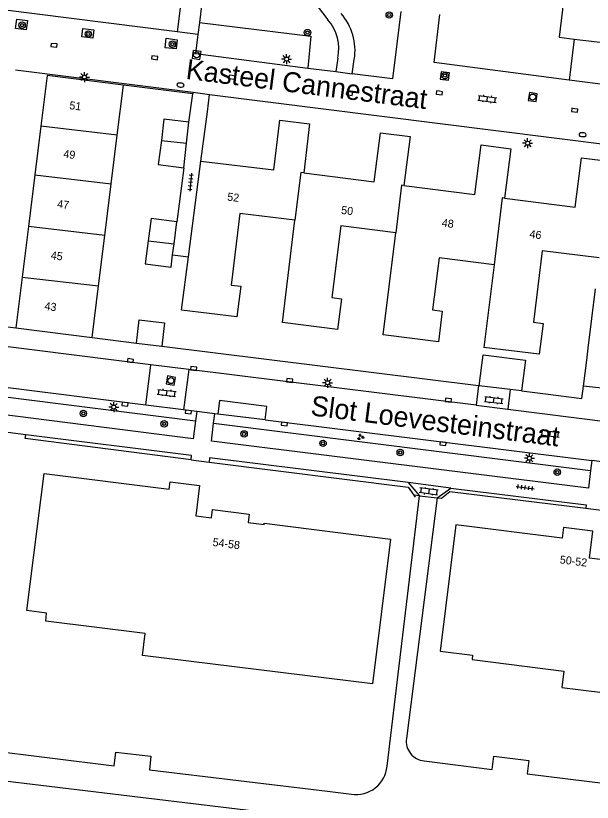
# Model space of a CAD drawing. Extents: x 131000 to 133014, y 396499 to 399001.
# Drawn here: x 131759.2 to 131831.2, y 396614.1 to 396712.4 of the extents above; entities that cross this region are included whole.
import ezdxf

# ---------------------------------------------------------------- set-up
doc = ezdxf.new("R2010")
doc.units = 0
for name, color, linetype in [('gg-afsc-erfafscheiding', 7, 'Continuous'), ('gg-afsc-hekwerk', 7, 'Continuous'), ('gg-afsc-muur', 7, 'Continuous'), ('gg-anno-huisnummerreeks BGT', 7, 'Continuous'), ('gg-anno-openbare ruimte label', 7, 'Continuous'), ('gg-bbg-bijgebouw', 7, 'Continuous'), ('gg-bbg-gedigitaliseerde bebouwing', 7, 'Continuous'), ('gg-bbg-gedigitaliseerde bijgebouw', 7, 'Continuous'), ('gg-bbg-hoofdgebouw', 7, 'Continuous'), ('gg-bbg-overig bouwwerk', 7, 'Continuous'), ('gg-bbg-tussenscheiding', 7, 'Continuous'), ('gg-knt-verharding', 7, 'Continuous'), ('gg-knt-verharding nz', 7, 'Continuous'), ('gt-grn-groengrens', 7, 'Continuous'), ('gt-grn-weggrens', 7, 'Continuous'), ('gt-symb-boom', 7, 'Continuous'), ('gt-symb-brandkraan', 7, 'Continuous'), ('gt-symb-groenvak', 7, 'Continuous'), ('gt-symb-klinker verharding', 7, 'Continuous'), ('gt-symb-kolk', 7, 'Continuous'), ('gt-symb-lichtmast', 7, 'Continuous'), ('gt-symb-rioolschacht', 7, 'Continuous'), ('gt-symb-tegel verharding', 7, 'Continuous')]:
    doc.layers.add(name, color=color, linetype=linetype)

# ---------------------------------------------------------------- blocks, each defined once
blk = doc.blocks.new('gt0-KL1')
at = {"layer": 'gt-symb-klinker verharding'}
for p, q in [((-1.15, 0.3), (1.15, 0.3)), ((-1, -0.3), (-1, 0.3)), ((-0.5, 0.3), (-0.5, 0.45)), ((0, -0.3), (0, 0.3)), ((0.5, 0.3), (0.5, 0.45)), ((1, -0.3), (1, 0.3)), ((-1.15, -0.3), (1.15, -0.3)), ((-0.5, -0.45), (-0.5, -0.3)), ((0.5, -0.45), (0.5, -0.3))]:
    blk.add_line(p, q, dxfattribs=at)
blk = doc.blocks.new('gt0-TEG1')
at = {"layer": 'gt-symb-tegel verharding'}
for p, q in [((-1.125, 0), (1.125, 0)), ((-0.9, -0.25), (-0.9, 0.25)), ((-0.45, -0.25), (-0.45, 0.25)), ((0, -0.25), (0, 0.25)), ((0.45, -0.25), (0.45, 0.25)), ((0.9, -0.25), (0.9, 0.25))]:
    blk.add_line(p, q, dxfattribs=at)
blk = doc.blocks.new('gt0-LMAST')
at = {"layer": 'gt-symb-lichtmast'}
for p, q in [((-0.182, 0.173), (-0.447, 0.438)), ((-0.005, 0.246), (-0.005, 0.621)), ((0.172, 0.173), (0.437, 0.438)), ((-0.255, -0.004), (-0.63, -0.004)), ((-0.182, -0.181), (-0.447, -0.446)), ((-0.005, -0.254), (-0.005, -0.629)), ((0.437, -0.446), (0.172, -0.181)), ((0.245, -0.004), (0.62, -0.004))]:
    blk.add_line(p, q, dxfattribs=at)
blk.add_circle((-0.005, -0.004), 0.25, dxfattribs=at)
blk = doc.blocks.new('gt0-BOOM')
at = {"layer": 'gt-symb-boom'}
for radius in [0.4, 0.2]:
    blk.add_circle((0, 0), radius, dxfattribs=at)
blk = doc.blocks.new('gt0-KOLK')
at = {"layer": 'gt-symb-kolk'}
blk.add_lwpolyline([(0, 0), (0.375, 0), (0.375, 0.4), (-0.375, 0.4), (-0.375, 0), (0, 0)], dxfattribs=at)
blk = doc.blocks.new('gt0-RS')
at = {"layer": 'gt-symb-rioolschacht'}
blk.add_lwpolyline([(-0.5, -0.5), (0.5, -0.5), (0.5, 0.5), (-0.5, 0.5)], close=True, dxfattribs=at)
blk.add_circle((0, 0), 0.375, dxfattribs=at)
blk = doc.blocks.new('gt0-BR')
at = {"layer": 'gt-symb-brandkraan'}
for centre, radius, start, end in [((-0.244, 0), 0.206, 107.56694, 252.43307), ((0.599, -2.664), 3, 106.89205, 107.56694), ((0, -0.691), 0.938, 73.10799, 106.89205), ((-0.599, -2.664), 3, 72.43309, 73.10799), ((0.244, 0), 0.206, 287.56695, 72.43309), ((0.599, 2.664), 3, 252.43307, 253.10797), ((0, 0.691), 0.938, 253.10797, 286.89206), ((-0.599, 2.664), 3, 286.89206, 287.56695)]:
    blk.add_arc(centre, radius, start, end, dxfattribs=at)
blk = doc.blocks.new('gt0-GRVAK')
at = {"layer": 'gt-symb-groenvak'}
for p, q in [((-0.11, 0.189), (-0.228, 0.24)), ((-0.182, 0.153), (0.088, 0.153)), ((-0.091, 0.211), (-0.156, 0.322)), ((-0.047, 0.214), (-0.047, 0.393)), ((-0.004, 0.211), (0.061, 0.322)), ((0.015, 0.189), (0.133, 0.24)), ((0.262, -0.052), (0.197, 0.059)), ((0.305, -0.049), (0.305, 0.13)), ((0.349, -0.052), (0.414, 0.059)), ((-0.245, -0.228), (-0.363, -0.177)), ((-0.318, -0.264), (-0.047, -0.264)), ((-0.226, -0.206), (-0.291, -0.095)), ((-0.183, -0.203), (-0.183, -0.024)), ((-0.139, -0.206), (-0.074, -0.095)), ((-0.12, -0.228), (-0.002, -0.177)), ((0.243, -0.074), (0.125, -0.023)), ((0.17, -0.11), (0.441, -0.11)), ((0.368, -0.074), (0.486, -0.023))]:
    blk.add_line(p, q, dxfattribs=at)

msp = doc.modelspace()

# ---------------------------------------------------------------- linework, layer by layer
at = {"layer": 'gg-afsc-erfafscheiding'}
for p, q in [((131780.081, 396715.79), (131779.39, 396710.379)), ((131779.39, 396710.379), (131757.62, 396713.13)), ((131781.36, 396702.627), (131772.69, 396703.72)), ((131780.878, 396699.09), (131781.36, 396702.627)), ((131780.25, 396693.39), (131779.374, 396686.644)), ((131778.839, 396682.524), (131780.826, 396682.266)), ((131777.49, 396671.11), (131817.034, 396666.181)), ((131830.153, 396666.119), (131830.567, 396669.367)), ((131817.034, 396666.181), (131817.143, 396666.167)), ((131822.412, 396665.51), (131825.389, 396665.139))]:
    msp.add_line(p, q, dxfattribs=at)
msp.add_lwpolyline([(131825.389, 396665.139), (131829.955, 396664.57), (131830.153, 396666.119)], dxfattribs=at)
at = {"layer": 'gg-afsc-hekwerk'}
for p, q in [((131781.15, 396656.89), (131760.44, 396659.573)), ((131808.976, 396652.477), (131809.149, 396652.238))]:
    msp.add_line(p, q, dxfattribs=at)
for points in [[(131783.398, 396656.611), (131808.254, 396653.474), (131808.976, 396652.477)], [(131812.436, 396652.099), (131813.466, 396652.937), (131830.462, 396650.86)]]:
    msp.add_lwpolyline(points, dxfattribs=at)
at = {"layer": 'gg-afsc-muur'}
for p, q in [((131811.506, 396706.562), (131812.216, 396712.57)), ((131828.986, 396709.481), (131828.349, 396704.364)), ((131782.38, 396694.23), (131783.179, 396700.382)), ((131830.746, 396670.85), (131831.643, 396678.288)), ((131768.79, 396672.2), (131774.31, 396671.5)), ((131830.567, 396669.367), (131830.746, 396670.85))]:
    msp.add_line(p, q, dxfattribs=at)
msp.add_lwpolyline([(131828.349, 396704.364), (131828.345, 396704.328), (131811.506, 396706.562)], dxfattribs=at)
at = {"layer": 'gg-bbg-bijgebouw'}
for p, q in [((131780.878, 396699.09), (131777.76, 396699.48)), ((131774.31, 396671.5), (131777.49, 396671.11))]:
    msp.add_line(p, q, dxfattribs=at)
at = {"layer": 'gg-bbg-gedigitaliseerde bebouwing'}
msp.add_line((131818.989, 396681.279), (131817.72, 396670.95), dxfattribs=at)
msp.add_lwpolyline([(131818.989, 396681.279), (131812.108, 396682.125), (131811.31, 396675.64), (131812.51, 396675.49)], dxfattribs=at)
at = {"layer": 'gg-bbg-gedigitaliseerde bijgebouw'}
for p, q in [((131777.76, 396699.48), (131777.429, 396696.828)), ((131780.588, 396696.459), (131780.878, 396699.09)), ((131780.25, 396693.39), (131780.588, 396696.459)), ((131779.018, 396683.905), (131779.374, 396686.644)), ((131778.839, 396682.524), (131779.018, 396683.905))]:
    msp.add_line(p, q, dxfattribs=at)
for points in [[(131777.429, 396696.828), (131777.049, 396693.79), (131780.25, 396693.39)], [(131779.374, 396686.644), (131776.147, 396687.063), (131775.787, 396684.288)], [(131775.787, 396684.288), (131775.411, 396681.392), (131778.637, 396680.973), (131778.839, 396682.524)], [(131774.31, 396671.5), (131774.68, 396674.41), (131777.841, 396674.022), (131777.49, 396671.11)]]:
    msp.add_lwpolyline(points, dxfattribs=at)
at = {"layer": 'gg-bbg-hoofdgebouw'}
for p, q in [((131771.917, 396697.473), (131772.69, 396703.72)), ((131762.385, 396698.588), (131761.631, 396692.508)), ((131771.163, 396691.377), (131771.917, 396697.473)), ((131780.826, 396682.266), (131782.38, 396694.23)), ((131761.631, 396692.508), (131760.831, 396686.062)), ((131770.365, 396684.931), (131771.163, 396691.377)), ((131807.717, 396691.184), (131816.58, 396690.06)), ((131760.831, 396686.062), (131760.048, 396679.745)), ((131769.587, 396678.641), (131770.365, 396684.931)), ((131760.048, 396679.745), (131759.26, 396673.39)), ((131768.79, 396672.2), (131769.587, 396678.641)), ((131759.26, 396673.39), (131768.79, 396672.2))]:
    msp.add_line(p, q, dxfattribs=at)
for points in [[(131828.986, 396709.481), (131832.94, 396709), (131834.484, 396721.566)], [(131815.2, 396716.29), (131816.55, 396719.61), (131817.01, 396719.42), (131828.11, 396718.04), (131827.1, 396709.71), (131828.986, 396709.481)], [(131772.69, 396703.72), (131763.17, 396704.92), (131762.385, 396698.588)], [(131782.38, 396694.23), (131791.47, 396693.14), (131792.24, 396699.33), (131795.95, 396698.87), (131795.21, 396692.77)], [(131795.21, 396692.77), (131804.011, 396691.654), (131804.787, 396697.77), (131808.494, 396697.31), (131807.717, 396691.184)], [(131816.58, 396690.06), (131817.37, 396696.25), (131821.08, 396695.78), (131820.29, 396689.59)], [(131820.29, 396689.59), (131829.12, 396688.46), (131829.9, 396694.66), (131833.6, 396694.19)], [(131794.12, 396686.84), (131787.24, 396687.68), (131786.14, 396678.74), (131787.34, 396678.59), (131786.87, 396674.75), (131779.96, 396675.6), (131780.826, 396682.266)], [(131806.71, 396685.28), (131799.83, 396686.13), (131798.73, 396677.19), (131799.93, 396677.04), (131799.45, 396673.2), (131792.55, 396674.05), (131794.12, 396686.84)], [(131812.51, 396675.49), (131812.04, 396671.65), (131805.13, 396672.5), (131806.71, 396685.28)], [(131832.11, 396682.16), (131825, 396683.03), (131823.9, 396674.09), (131825.1, 396673.94), (131824.62, 396670.1), (131817.72, 396670.95)], [(131762.781, 396655.185), (131778.425, 396653.235), (131778.537, 396654.132), (131782.195, 396653.671), (131781.717, 396649.88), (131783.702, 396649.632), (131783.832, 396650.674), (131788.397, 396650.103), (131788.268, 396649.071), (131790.253, 396648.823), (131790.272, 396648.972), (131806.063, 396646.996), (131803.822, 396628.914), (131775.086, 396632.45), (131775.427, 396635.192), (131763.002, 396636.736), (131763.09, 396637.751), (131760.644, 396638.069), (131762.781, 396655.185)], [(131812.253, 396632.981), (131816.295, 396632.481), (131816.23, 396631.945), (131827.696, 396630.503), (131827.436, 396628.464), (131845.078, 396626.261), (131846.008, 396633.74), (131843.509, 396634.051), (131844.612, 396642.918), (131830.887, 396644.628), (131831.302, 396647.983), (131827.653, 396648.434), (131827.486, 396647.128), (131814.211, 396648.773), (131812.253, 396632.981)]]:
    msp.add_lwpolyline(points, dxfattribs=at)
at = {"layer": 'gg-bbg-overig bouwwerk'}
for p, q in [((131821.004, 396665.686), (131817.143, 396666.167)), ((131822.412, 396665.51), (131821.004, 396665.686))]:
    msp.add_line(p, q, dxfattribs=at)
msp.add_lwpolyline([(131817.143, 396666.167), (131817.623, 396670.015), (131822.892, 396669.358), (131822.412, 396665.51)], dxfattribs=at)
at = {"layer": 'gg-bbg-tussenscheiding'}
for p, q in [((131771.917, 396697.473), (131762.385, 396698.588)), ((131777.429, 396696.828), (131780.588, 396696.459)), ((131761.631, 396692.508), (131771.163, 396691.377)), ((131770.365, 396684.931), (131760.831, 396686.062)), ((131775.787, 396684.288), (131779.018, 396683.905)), ((131819.29, 396683.73), (131818.989, 396681.279)), ((131760.048, 396679.745), (131769.587, 396678.641))]:
    msp.add_line(p, q, dxfattribs=at)
for points in [[(131795.21, 396692.77), (131794.853, 396692.815), (131794.12, 396686.84)], [(131807.717, 396691.184), (131807.444, 396691.219), (131806.71, 396685.28)], [(131820.29, 396689.59), (131820.014, 396689.625), (131819.29, 396683.73)]]:
    msp.add_lwpolyline(points, dxfattribs=at)
at = {"layer": 'gg-knt-verharding'}
for p, q in [((131783.227, 396719.957), (131782.182, 396711.546)), ((131792.698, 396719.127), (131798.239, 396711.882)), ((131782.182, 396711.546), (131781.997, 396710.055)), ((131799.472, 396707.115), (131799.211, 396705.416)), ((131801.259, 396705.154), (131801.53, 396706.95)), ((131759.23, 396705.62), (131781.388, 396702.833)), ((131795.737, 396705.861), (131799.211, 396705.416)), ((131799.211, 396705.416), (131801.259, 396705.154)), ((131834.28, 396703.59), (131828.349, 396704.364)), ((131781.388, 396702.833), (131781.36, 396702.627)), ((131781.388, 396702.833), (131783.463, 396702.572)), ((131783.179, 396700.382), (131783.463, 396702.572)), ((131783.463, 396702.572), (131833.461, 396696.284)), ((131776.137, 396668.779), (131730.72, 396674.44)), ((131775.476, 396663.738), (131776.137, 396668.779)), ((131780.848, 396668.192), (131776.137, 396668.779)), ((131780.848, 396668.192), (131780.197, 396663.151)), ((131816.731, 396663.719), (131780.848, 396668.192)), ((131775.476, 396663.738), (131755.042, 396666.28)), ((131817.034, 396666.181), (131816.731, 396663.719)), ((131835.08, 396665.53), (131830.153, 396666.119)), ((131821.004, 396665.686), (131820.701, 396663.224)), ((131780.197, 396663.151), (131775.476, 396663.738)), ((131781.848, 396662.946), (131780.197, 396663.151)), ((131781.848, 396662.946), (131781.701, 396661.77)), ((131784.102, 396662.665), (131781.848, 396662.946)), ((131816.731, 396663.719), (131820.701, 396663.224)), ((131820.701, 396663.224), (131855.48, 396658.89)), ((131783.958, 396661.486), (131784.102, 396662.665)), ((131784.477, 396662.618), (131784.102, 396662.665)), ((131790.378, 396661.884), (131784.477, 396662.618)), ((131790.378, 396661.884), (131831.187, 396656.809)), ((131760.5, 396660.044), (131754.318, 396660.826)), ((131831.187, 396656.809), (131831.044, 396655.581)), ((131833.458, 396656.526), (131831.187, 396656.809)), ((131808.239, 396654.046), (131809.666, 396652.402)), ((131813.566, 396653.378), (131808.239, 396654.046)), ((131811.889, 396652.159), (131813.566, 396653.378)), ((131805.627, 396618.603), (131809.666, 396652.402)), ((131811.889, 396652.159), (131808.037, 396622.066)), ((131757.88, 396616.763), (131800.551, 396611.664))]:
    msp.add_line(p, q, dxfattribs=at)
for points in [[(131807.323, 396712.936), (131806.28, 396704.51), (131801.259, 396705.154)], [(131759.211, 396710.791), (131759.401, 396711.957), (131760.725, 396711.79), (131760.535, 396710.624), (131759.211, 396710.791)], [(131767.52, 396709.756), (131767.616, 396710.813), (131768.983, 396710.633), (131768.888, 396709.576), (131767.52, 396709.756)], [(131781.997, 396710.055), (131781.7, 396707.66), (131795.737, 396705.861)], [(131779.27, 396708.256), (131777.914, 396708.403), (131778.044, 396709.59), (131779.402, 396709.382), (131779.27, 396708.256)], [(131812.391, 396705.388), (131812.272, 396704.475), (131813.314, 396704.339), (131813.433, 396705.252), (131812.391, 396705.388)], [(131755.505, 396675.559), (131755.3, 396673.9), (131759.26, 396673.39)], [(131781.701, 396661.77), (131781.42, 396659.517), (131754.558, 396662.923)], [(131831.044, 396655.581), (131830.785, 396653.357), (131783.682, 396659.233), (131783.958, 396661.486)], [(131781.15, 396656.89), (131781.185, 396657.428), (131760.5, 396660.044)], [(131808.239, 396654.046), (131783.463, 396657.156), (131783.398, 396656.611)], [(131813.566, 396653.378), (131830.5, 396651.263), (131830.462, 396650.86)], [(131755.441, 396620.636), (131771.544, 396618.674), (131771.733, 396620.381), (131776.101, 396619.853), (131775.937, 396618.146), (131798.182, 396615.494), (131801.176, 396615.105)], [(131810.265, 396619.279), (131818.748, 396618.188), (131818.949, 396619.885), (131823.311, 396619.341), (131823.128, 396617.661), (131832.931, 396616.454), (131833.139, 396618.141), (131837.518, 396617.571), (131837.32, 396615.888), (131844.641, 396614.966)]]:
    msp.add_lwpolyline(points, dxfattribs=at)
for centre, radius, start, end in [((131794.621, 396708.06), 6.998, 350.87314, 41.35001), ((131794.076, 396708.262), 5.517, 347.99816, 41.00567), ((131810.471, 396621.728), 2.458, 172.09677, 265.18273), ((131801.75, 396618.956), 3.893, 261.52787, 354.79909)]:
    msp.add_arc(centre, radius, start, end, dxfattribs=at)
at = {"layer": 'gg-knt-verharding nz'}
msp.add_lwpolyline([(131790.378, 396661.884), (131790.586, 396663.559), (131784.688, 396664.313), (131784.477, 396662.618)], dxfattribs=at)
at = {"layer": 'gt-grn-groengrens'}
for p, q in [((131754.878, 396665.141), (131781.701, 396661.77)), ((131783.958, 396661.486), (131831.044, 396655.581)), ((131760.44, 396659.573), (131760.5, 396660.044)), ((131809.666, 396652.402), (131808.976, 396652.477)), ((131811.889, 396652.159), (131812.436, 396652.099))]:
    msp.add_line(p, q, dxfattribs=at)
msp.add_lwpolyline([(131782.182, 396711.546), (131796.084, 396709.862), (131795.737, 396705.861)], dxfattribs=at)
at = {"layer": 'gt-grn-weggrens'}
for p, q in [((131781.997, 396710.055), (131779.39, 396710.379)), ((131781.15, 396656.89), (131783.398, 396656.611)), ((131809.666, 396652.402), (131811.889, 396652.159)), ((131830.462, 396650.86), (131832.704, 396650.581))]:
    msp.add_line(p, q, dxfattribs=at)

# ---------------------------------------------------------------- block references
at = {"layer": 'gt-symb-boom'}
for p in [(131805.894, 396712.486), (131760.036, 396711.219), (131768.307, 396710.116), (131795.68, 396710.292), (131778.815, 396708.849), (131812.863, 396704.902), (131767.682, 396662.693), (131777.779, 396661.395), (131787.768, 396660.139), (131797.627, 396658.957), (131807.269, 396657.818), (131826.878, 396655.361)]:
    msp.add_blockref('gt0-BOOM', p, dxfattribs=at)
at = {"layer": 'gt-symb-brandkraan'}
for p, rotation in [((131779.819, 396703.738), -7.352379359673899), ((131830.045, 396697.536), -3.5548886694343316)]:
    msp.add_blockref('gt0-BR', p, dxfattribs=dict(at, rotation=rotation))
at = {"layer": 'gt-symb-groenvak'}
msp.add_blockref('gt0-GRVAK', (131802.304, 396659.759), dxfattribs=at)
at = {"layer": 'gt-symb-klinker verharding'}
for p, rotation in [((131818.146, 396702.002), -7.409184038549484), ((131778.107, 396665.267), -7.068140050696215), ((131818.957, 396664.37), -6.719879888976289), ((131825.995, 396660.158), -7.125016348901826), ((131810.823, 396652.948), 172.6476206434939)]:
    msp.add_blockref('gt0-KL1', p, dxfattribs=dict(at, rotation=rotation))
at = {"layer": 'gt-symb-kolk'}
for p, rotation in [((131764.01, 396708.512), -5.049166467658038), ((131776.609, 396707.349), 173.22321716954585), ((131786.26, 396704.912), 172.99574075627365), ((131800.957, 396702.896), 171.8374905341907), ((131812.18, 396702.961), 171.8374905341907), ((131829.07, 396700.782), 171.83749053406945), ((131773.549, 396669.1), -7.068140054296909), ((131781.451, 396668.121), -7.068140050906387), ((131793.443, 396666.622), -6.833672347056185), ((131772.878, 396663.659), -7.068140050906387), ((131813.258, 396664.154), -7.004259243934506), ((131780.823, 396663.074), 172.93185994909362), ((131792.815, 396661.58), 172.93185994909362), ((131812.632, 396659.115), 172.93185994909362)]:
    msp.add_blockref('gt0-KOLK', p, dxfattribs=dict(at, rotation=rotation))
at = {"layer": 'gt-symb-lichtmast'}
for p in [(131793.079, 396706.979), (131767.832, 396704.735), (131823.182, 396696.47), (131798.192, 396666.546), (131771.492, 396663.5), (131823.405, 396657.097)]:
    msp.add_blockref('gt0-LMAST', p, dxfattribs=at)
at = {"layer": 'gt-symb-rioolschacht'}
for p, rotation in [((131781.825, 396707.509), 172.64762064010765), ((131823.818, 396702.233), -7.935550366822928), ((131778.622, 396666.801), 170.09492080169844)]:
    msp.add_blockref('gt0-RS', p, dxfattribs=dict(at, rotation=rotation))
at = {"layer": 'gt-symb-tegel verharding'}
for p, rotation in [((131781.086, 396691.604), -95.56246875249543), ((131822.871, 396653.437), -7.409184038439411)]:
    msp.add_blockref('gt0-TEG1', p, dxfattribs=dict(at, rotation=rotation))

# ---------------------------------------------------------------- texts
at = {"layer": 'gg-anno-huisnummerreeks BGT'}
for s, rotation, p in [('51', 352.9, (131765.899, 396700.737)), ('49', 352.9, (131765.147, 396694.673)), ('52', 353.2, (131785.618, 396689.309)), ('47', 352.9, (131764.37, 396688.414)), ('50', 352.8, (131799.844, 396687.646)), ('48', 352.8, (131812.409, 396686.052)), ('46', 352.7, (131823.363, 396684.66)), ('45', 352.9, (131763.574, 396681.992)), ('43', 352.9, (131762.788, 396675.656)), ('54-58', 352.9, (131783.788, 396646.144)), ('50-52', 352.9, (131827.153, 396643.964))]:
    msp.add_text(s, height=1, rotation=rotation, dxfattribs=at).set_placement(p)
at = {"layer": 'gg-anno-openbare ruimte label'}
for s, p in [('Kasteel Cannestraat', (131780.408, 396704.52)), ('Slot Loevesteinstraat', (131795.983, 396662.47))]:
    msp.add_text(s, height=2.5, rotation=352.8, dxfattribs=at).set_placement(p)

doc.saveas('drawing.dxf')
